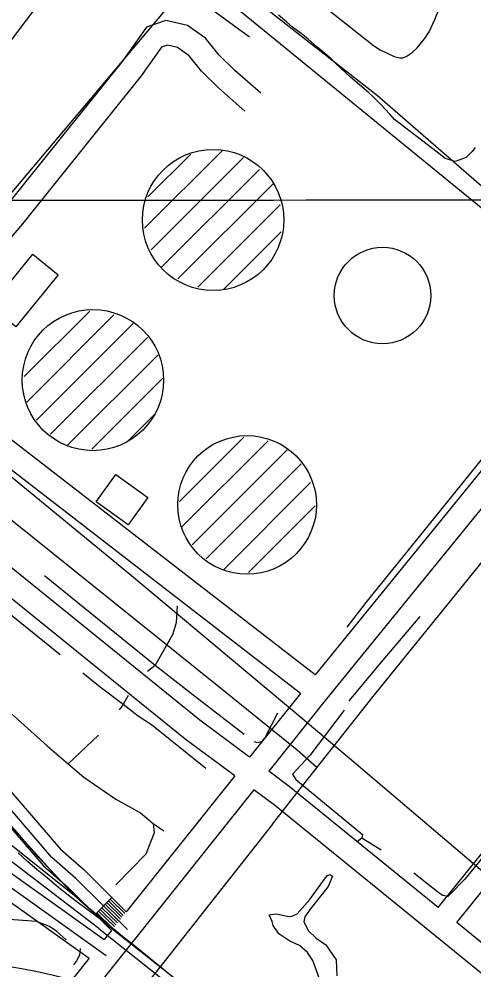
# Model space of a CAD drawing. Extents: x 3297753 to 3335611, y 652252 to 677623.
# Drawn here: x 3309800 to 3310374, y 665757 to 666957 of the extents above; entities that cross this region are included whole.
import ezdxf

# ---------------------------------------------------------------- set-up
doc = ezdxf.new("R2010")
doc.units = 0
for name, color, linetype in [('V-BLDG-OTLN', 7, 'Continuous'), ('V-DOMW-TANK', 7, 'Continuous'), ('V-GRID-MAJR', 7, 'Continuous'), ('V-RAIL-TRAK', 7, 'Continuous'), ('V-ROAD-CNTR', 7, 'Continuous'), ('V-SITE-OTLN', 7, 'Continuous'), ('V-SITE-VEGE', 7, 'Continuous'), ('V-TOPO-SHOR', 7, 'Continuous'), ('V-UTIL-LINE', 7, 'Continuous')]:
    doc.layers.add(name, color=color, linetype=linetype)

msp = doc.modelspace()

# ---------------------------------------------------------------- linework, layer by layer
at = {"layer": 'V-BLDG-OTLN'}
for points in [[(3309764.392, 666594.457), (3309818.015, 666659.927), (3309849.89, 666633.819), (3309796.265, 666568.349)], [(3309922.48811767, 666381.9162093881), (3309962.795037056, 666352.9542673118), (3309937.966086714, 666318.4003364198), (3309897.659167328, 666347.362278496)]]:
    msp.add_lwpolyline(points, close=True, dxfattribs=at)
at = {"layer": 'V-DOMW-TANK'}
for p, q in [((3309958.786045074, 666692.858587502), (3310056.5288495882, 666790.6013920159)), ((3309963.037036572, 666732.4645082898), (3310016.975928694, 666786.4034004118)), ((3309967.0500285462, 666665.766641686), (3310083.3607959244, 666782.0784090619)), ((3309979.78800307, 666643.14968692), (3310103.808755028, 666767.1704388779)), ((3310000.784961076, 666628.791715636), (3310121.406719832, 666749.4134743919)), ((3310025.839910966, 666618.4917362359), (3310129.685703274, 666722.337528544)), ((3310058.8448449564, 666616.140740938), (3310130.835700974, 666688.131596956)), ((3309806.932348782, 666505.6489619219), (3309889.565183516, 666588.282796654)), ((3309810.1383423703, 666473.501026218), (3309920.2091222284, 666583.5718060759)), ((3309822.5553175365, 666450.5620720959), (3309944.5980734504, 666572.6048280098)), ((3309840.159282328, 666432.8111075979), (3309962.327037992, 666554.978863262)), ((3309861.1562403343, 666418.4531363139), (3309975.527011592, 666532.8239075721)), ((3309892.11817841, 666414.059145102), (3309981.585999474, 666503.5259661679)), ((3309938.886084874, 666425.4721222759), (3309971.5870194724, 666458.172056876)), ((3310002.7369571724, 666347.9012774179), (3310084.0627945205, 666429.2271147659)), ((3310005.95295074, 666315.7623416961), (3310114.533733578, 666424.3431245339)), ((3310018.8749248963, 666293.3293865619), (3310138.629685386, 666413.083147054)), ((3310036.5388895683, 666275.6374219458), (3310156.3606499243, 666395.459182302)), ((3310058.1038464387, 666261.8474495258), (3310168.154626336, 666371.897229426)), ((3310089.741783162, 666258.13045696), (3310173.994614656, 666342.3832884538))]:
    msp.add_line(p, q, dxfattribs=at)
for centre, radius in [((3310045.182260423, 666703.3424674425), 89.0991447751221), ((3310258.755056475, 666607.8953323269), 60.91985494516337), ((3309893.6465634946, 666501.1458718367), 89.0991447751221), ((3310087.98110407, 666343.609581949), 87.47876914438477)]:
    msp.add_circle(centre, radius, dxfattribs=at)
at = {"layer": 'V-GRID-MAJR'}
msp.add_spline([(3301864.932, 666722.723), (3307122.83, 666726.164), (3312380.728, 666730.37), (3317638.625, 666735.341), (3322896.522, 666741.077), (3328154.418, 666747.577), (3333412.313, 666754.8420000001), (3333412.3140000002, 666754.8420000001)], degree=3, dxfattribs=at)
at = {"layer": 'V-RAIL-TRAK'}
for points in [[(3310041.495, 665709.336), (3309980.366, 665758.9770000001), (3309943.924, 665788.573), (3309933.44, 665796.7930000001), (3309922.829, 665805.375), (3309912.473, 665814.011), (3309902.247, 665822.801), (3309892.154, 665831.743), (3309882.197, 665840.836), (3309872.377, 665850.076), (3309862.696, 665859.464), (3309853.156, 665868.996), (3309843.762, 665878.6680000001), (3309834.511, 665888.48), (3309825.41, 665898.432), (3309816.46, 665908.518), (3309807.662, 665918.735), (3309799.018, 665929.084), (3309725.06, 666010.023), (3309645.727, 666092.666)], [(3309912.473, 665814.011), (3309899.355, 665823.35), (3309886.367, 665832.867), (3309873.509, 665842.56), (3309860.785, 665852.431), (3309848.198, 665862.4770000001), (3309835.753, 665872.6900000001), (3309823.446, 665883.076), (3309811.2830000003, 665893.629), (3309799.265, 665904.348)]]:
    msp.add_lwpolyline(points, dxfattribs=at)
at = {"layer": 'V-ROAD-CNTR'}
msp.add_line((3309917.660127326, 665847.9642772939), (3309896.55816953, 665826.6413199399), dxfattribs=at)
for points in [[(3310585.557791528, 668305.1163629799), (3310465.630031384, 668172.122628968), (3310143.359675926, 667806.615359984), (3309845.29827205, 667467.1320389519), (3309770.8444209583, 667385.7232017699), (3309739.511483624, 667337.1422989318), (3309728.091506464, 667302.4883682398), (3309728.036506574, 667265.707441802), (3309738.6434853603, 667224.1115249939), (3309760.1994422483, 667189.972593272), (3309809.4413437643, 667143.6906858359), (3309913.511135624, 667064.6878438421), (3310091.0487805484, 666934.54910412)], [(3307508.86794492, 667896.6891798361), (3307549.775863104, 667872.1192289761), (3307590.105782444, 667845.4962822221), (3307642.73267719, 667799.81737358), (3308069.2408241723, 667459.0080551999), (3308529.163904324, 667084.2348047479), (3308567.8888268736, 667044.1258849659), (3308578.374805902, 667032.3139085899), (3308589.8737829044, 667017.0929390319), (3308621.2287201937, 666985.5700020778), (3309315.856330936, 666412.9351473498), (3309592.499777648, 666185.5806020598), (3309626.39370986, 666152.1636688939), (3309672.49361766, 666107.6487579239), (3309700.0395625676, 666081.78580965), (3309750.715461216, 666027.44091834), (3309852.73325718, 665909.2001548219), (3309882.4811976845, 665882.7782076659), (3309935.731091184, 665830.0813130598)], [(3309937.0550885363, 665807.667357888), (3309872.2172182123, 665871.832229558), (3309842.0272785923, 665898.6471759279), (3309739.5474835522, 666017.422938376), (3309689.40858383, 666071.191830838), (3309662.1496383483, 666096.78577965), (3309615.917730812, 666141.427690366), (3309582.451797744, 666174.4226243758), (3309306.3233500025, 666401.354170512), (3308611.1157404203, 666974.467024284), (3308578.519805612, 667007.237958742), (3308566.763829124, 667022.7989276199), (3308556.8798488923, 667033.9329053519), (3308518.994924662, 667073.171826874), (3308059.820843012, 667447.334078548), (3307633.130696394, 667788.2893966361), (3307581.018800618, 667833.5213061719), (3307541.778879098, 667859.425254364), (3307501.8159590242, 667883.4272063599)], [(3307494.7639731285, 667870.165232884), (3307533.781895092, 667846.731279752), (3307571.9318187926, 667821.546330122), (3307623.5287155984, 667776.7614196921), (3308050.4008618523, 667435.6601018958), (3308508.825945, 667062.108849), (3308545.87087091, 667023.7399257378), (3308555.152852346, 667013.28394665), (3308567.16582832, 666997.382978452), (3308601.002760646, 666963.3640464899), (3309296.7903690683, 666389.7731936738), (3309572.4038178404, 666163.2646466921), (3309605.441751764, 666130.691711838), (3309651.805659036, 666085.9228013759), (3309678.777605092, 666060.597852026), (3309728.379505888, 666007.4049584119), (3309831.321300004, 665888.0941970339), (3309861.95323874, 665860.8862514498), (3309916.9301287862, 665806.4793602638)], [(3307468.400025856, 667765.3854424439), (3307532.813897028, 667711.478550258), (3307635.0596925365, 667611.625749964), (3307679.8756029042, 667565.6758418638), (3307867.974226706, 667377.415218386), (3307912.42213781, 667330.3983124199), (3307941.13208039, 667297.3883784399), (3308002.0119586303, 667223.392526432), (3308032.2138982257, 667191.1845908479), (3308075.067812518, 667146.5956800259), (3308104.073754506, 667121.4767302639), (3308140.5536815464, 667088.260796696), (3308386.29119007, 666886.3042006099), (3309252.888456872, 666187.4135983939), (3309336.2262901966, 666123.946725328), (3309361.727239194, 666109.5567541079), (3309491.572979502, 666039.514894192), (3309635.2346921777, 665971.184030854), (3309690.8155810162, 665944.6290839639), (3309735.316492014, 665917.9101374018), (3309907.654147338, 665794.8343835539)], [(3310084.4637937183, 665676.5446201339), (3309917.599127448, 665808.6213559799), (3309869.662223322, 665851.1512709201), (3309840.2712821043, 665882.8632074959), (3309719.434523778, 666015.888941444), (3309673.1816162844, 666064.9428433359), (3309637.877686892, 666099.8047736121), (3309592.1437783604, 666145.477682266), (3309534.6808932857, 666196.034581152), (3309460.68404128, 666257.122458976), (3308014.928932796, 667425.289122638), (3307983.4399957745, 667446.1760808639), (3307953.0660565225, 667466.0020412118), (3307882.0691985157, 667516.7139397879), (3307841.9612787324, 667541.1478909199), (3307607.038748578, 667696.2095807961), (3307572.58281749, 667720.878531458), (3307542.76287713, 667744.455484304), (3307507.92294681, 667770.5094321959)], [(3309910.5191416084, 665774.355424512), (3309727.084508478, 665905.3571625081), (3309683.705595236, 665931.4021104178), (3309628.779705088, 665957.6440579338), (3309484.7869930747, 666026.1329209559), (3309354.480253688, 666096.4227803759), (3309327.9573067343, 666111.3887504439), (3309243.63447538, 666175.6066220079), (3308376.82120901, 666874.6712238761), (3308130.7357011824, 667076.9138193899), (3308094.1127744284, 667110.259752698), (3308064.728833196, 667135.706701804), (3308020.84692096, 667181.365610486), (3307988.4829856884, 667223.1225269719), (3307929.9271028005, 667287.415398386), (3307901.308160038, 667320.319332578), (3307857.2162482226, 667366.960239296), (3307669.200624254, 667555.1378629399), (3307624.448713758, 667601.0217711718), (3307522.745917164, 667700.3445725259)], [(3307512.6779373, 667689.210594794), (3307613.83773498, 667590.4177923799), (3307658.5256456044, 667544.5998840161), (3307846.458269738, 667356.505260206), (3307890.1941822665, 667310.240352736), (3307918.72212521, 667277.4424183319), (3307980.721001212, 667202.1015690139), (3308009.479943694, 667171.5466301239), (3308054.389853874, 667124.817723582), (3308084.1517943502, 667099.042775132), (3308120.917720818, 667065.5668420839), (3308367.3512279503, 666863.0382471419), (3309234.380493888, 666163.799645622), (3309319.688323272, 666098.8307755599), (3309347.233268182, 666083.2888066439), (3309478.001006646, 666012.7509477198), (3309622.324717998, 665944.1040850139), (3309676.5956094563, 665918.1751368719), (3309718.8525249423, 665892.804187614), (3309888.9361847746, 665771.3364305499)], [(3309869.662223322, 665851.1512709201), (3309686.1185904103, 665997.3509785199), (3309267.16442832, 666331.4373103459), (3307903.255156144, 667432.0841090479), (3307714.0085346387, 667580.450812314)], [(3309901.2051602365, 665808.910355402), (3309695.8455709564, 665965.8450415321), (3309645.9126708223, 665996.7479797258), (3309595.2007722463, 666021.642929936), (3309543.9188748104, 666044.0348851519), (3309509.451943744, 666062.2118487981), (3309480.86900091, 666076.9648192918), (3309461.506039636, 666090.3337925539), (3309428.2391061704, 666110.7807516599), (3309381.290200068, 666144.733683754), (3309347.142268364, 666169.5266341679), (3309192.9965766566, 666292.131388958), (3308063.163836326, 667201.5225701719)], [(3310105.164752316, 666863.2032468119), (3310072.64281736, 666891.8431895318), (3310052.8718569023, 666911.47915026), (3310035.500891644, 666932.742107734), (3310012.7589371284, 666948.9730752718), (3309985.770991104, 666955.1590628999), (3309961.1820402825, 666946.48908024), (3309930.351101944, 666903.368166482), (3309781.7613991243, 666717.600538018), (3309707.720547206, 666630.592712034)], [(3310085.3387919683, 666840.6892918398), (3310052.1408583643, 666869.923233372), (3310030.625901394, 666891.2911906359), (3310014.806933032, 666910.6541519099), (3310000.2109622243, 666921.0711310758), (3309987.544987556, 666923.975125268), (3309980.0820024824, 666921.3431305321), (3309954.2850540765, 666885.262202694), (3309804.90335284, 666698.506576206), (3309730.56850151, 666611.150750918)], [(3310823.67631529, 666935.326102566), (3310750.538461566, 666845.01928318), (3310487.839986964, 666515.378942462), (3310173.97761469, 666128.9427153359)], [(3310784.778393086, 666839.628293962), (3310773.92641479, 666826.22932076), (3310511.213940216, 666496.572980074), (3310188.02758659, 666098.6577759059)], [(3310091.149780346, 666025.1899228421), (3310028.536905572, 666071.6608299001), (3309290.446381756, 666669.230634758)], [(3310072.4478177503, 666001.7109698), (3310010.1509423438, 666047.946877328), (3309271.568419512, 666645.9146813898)], [(3310155.1716523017, 666105.5607621), (3309669.7226232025, 666481.1330109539), (3309655.0136526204, 666499.9539733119), (3309652.300658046, 666513.9729452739), (3309647.650667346, 666530.4699122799), (3309647.6636673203, 666545.051883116), (3309652.4226578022, 666560.4018524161), (3309707.360547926, 666630.152712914)], [(3310173.97761469, 666128.9427153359), (3309691.04858055, 666502.5649680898), (3309683.095596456, 666512.7399477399), (3309681.516599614, 666520.9049314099), (3309677.654607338, 666534.603904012), (3309677.6596073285, 666540.4958922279), (3309679.430603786, 666546.2078808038), (3309730.92850079, 666611.5907500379)], [(3310155.1716523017, 666105.5607621), (3310091.149780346, 666025.1899228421)], [(3310188.11758641, 666098.768775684), (3310115.255732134, 666007.299958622)], [(3310329.0173046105, 665835.1973028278), (3310502.819957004, 666050.8598715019)], [(3310352.286258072, 665816.262340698), (3310526.177910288, 666032.0359091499)], [(3310072.4478177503, 666001.7109698), (3309935.731091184, 665830.0813130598)], [(3310329.0173046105, 665835.1973028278), (3310141.0106806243, 665988.184996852), (3310115.255732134, 666007.299958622)], [(3310096.55276954, 665983.82100558), (3309846.9092688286, 665670.4256323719)], [(3310441.01708061, 665711.4925502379), (3310421.566119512, 665721.209530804), (3310122.594717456, 665964.493044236), (3310096.55276954, 665983.82100558)], [(3309913.441135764, 665843.698285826), (3309931.9710987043, 665825.3613225)], [(3309915.549131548, 665845.83128156), (3309933.851094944, 665827.7213177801)], [(3309902.890156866, 665833.0363071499), (3309922.571117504, 665813.560346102)], [(3309905.000152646, 665835.1693028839), (3309924.4501137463, 665815.920341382)], [(3309907.110148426, 665837.30129862), (3309926.3311099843, 665818.2803366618)], [(3309909.220144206, 665839.4332943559), (3309928.210106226, 665820.6403319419)], [(3309911.3301399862, 665841.5662900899), (3309930.0911024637, 665823.0003272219)], [(3309898.669165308, 665828.7723156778), (3309918.8111250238, 665808.8403555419)], [(3309900.779161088, 665830.904311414), (3309920.6901212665, 665811.1993508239)], [(3309901.2051602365, 665808.910355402), (3310105.823750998, 665646.1286809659)], [(3311578.4755583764, 665461.7528634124), (3311549.4498637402, 665485.7080018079), (3311485.7999910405, 665517.4409383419), (3311429.5911034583, 665558.052857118), (3311279.9164028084, 665625.722721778), (3311206.368549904, 665656.5946600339), (3311137.73568717, 665681.1066110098), (3311084.188794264, 665691.8145895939), (3311008.8179450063, 665706.310560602), (3310953.4580557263, 665709.395554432), (3310866.758229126, 665712.162548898), (3310823.279316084, 665716.4565403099), (3310768.98142468, 665715.9935412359), (3310710.448541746, 665717.5985380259), (3310651.713659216, 665712.6965478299), (3310603.45175574, 665707.4625582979), (3310561.533839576, 665707.7665576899), (3310515.945930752, 665713.4225463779), (3310476.8770088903, 665727.1145189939), (3310437.934086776, 665746.567480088), (3310352.286258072, 665816.262340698)], [(3309916.9301287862, 665806.4793602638), (3309907.654147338, 665794.8343835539)], [(3309888.9361847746, 665771.3364305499), (3309831.464299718, 665699.187574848)]]:
    msp.add_lwpolyline(points, dxfattribs=at)
msp.add_arc((3309631.7248554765, 664830.6089868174), 943.3143255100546, 53.17146403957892, 98.02858070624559, dxfattribs=at)
at = {"layer": 'V-SITE-OTLN'}
msp.add_lwpolyline([(3309632.083, 666549.112), (3310022.901, 667013.656), (3310490.193, 666631.532), (3310561.058, 666572.658), (3310592.433, 666546.591), (3310841.579, 666847.46), (3311019.933, 667063.608), (3311109.058, 666986.808), (3311204.054, 666904.948), (3310748.747, 666321.176), (3311245.403, 665904.899), (3311095.393, 665720.909), (3311086.7, 665723.659), (3311000.026, 665733.86), (3310982.596, 665742.243), (3310853.918, 665858.5), (3310799.849, 665811.527), (3310579.088, 665727.381), (3310415.6380000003, 665854.637), (3310222.775, 666018.93), (3310158.284, 666073.21), (3309942.312, 666253.971), (3309615.185, 666522.898)], close=True, dxfattribs=at)
at = {"layer": 'V-SITE-VEGE'}
for points in [[(3310178.887, 666977.764), (3310247.204, 666923.421), (3310255.676, 666918.18), (3310273.265, 666909.7220000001), (3310280.678, 666907.821), (3310284.3710000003, 666907.879), (3310288.7090000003, 666909.623), (3310296.0160000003, 666914.772), (3310302.305, 666920.576), (3310311.867, 666931.803), (3310317.434, 666940.954), (3310324.586, 666956.17), (3310329.12, 666966.984)], [(3310375.749, 666794.804), (3310371.798, 666789.709), (3310364.143, 666782.062), (3310350.167, 666777.29), (3310337.693, 666780.792), (3310327.494, 666789.027), (3310273.818, 666830.165), (3310268.007, 666836.79), (3310256.741, 666849.037), (3310247.534, 666858.296), (3310241.0640000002, 666864.24), (3310218.612, 666883.366), (3310200.901, 666899.879), (3310194.085, 666906.49), (3310183.536, 666915.726), (3310176.052, 666921.9890000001), (3310165.161, 666931.56), (3310158.022, 666937.493), (3310145.457, 666946.698), (3310138.312, 666952.9670000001), (3310127.767, 666961.87)]]:
    msp.add_lwpolyline(points, dxfattribs=at)
at = {"layer": 'V-TOPO-SHOR'}
for p, q in [((3309971.951, 666140.954), (3309832.611, 666253.9770000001)), ((3309900.744, 666053.133), (3309862.239, 666016.878)), ((3309969.794, 665941.366), (3309983.09, 665932.179)), ((3310256.92, 665907.611), (3310232.768, 665922.956))]:
    msp.add_line(p, q, dxfattribs=at)
for points in [[(3309938.353, 667101.927), (3309966.327, 667081.279), (3310060.252, 667011.212), (3310252.518, 666860.31), (3310399.495, 666732.539), (3310484.231, 666667.806)], [(3309896.525, 667066.791), (3309830.643, 666983.693), (3309692.35, 666801.116), (3309563.631, 666632.525), (3309487.646, 666531.995), (3309480.2260000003, 666523.106)], [(3309448.799, 666483.523), (3309461.495, 666474.047), (3309492.307, 666448.025), (3309539.259, 666410.057), (3309674.042, 666299.522), (3309782.136, 666211.462), (3309852.4560000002, 666154.888)], [(3310418.1180000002, 666443.73), (3310349.735, 666358.634), (3310237.759, 666220.256), (3310213.639, 666189.137)], [(3309971.951, 666140.954), (3309994.38, 666180.14), (3309999.115, 666195.267), (3310000.449, 666216.214)], [(3310305.67, 666202.8520000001), (3310256.686, 666144.704), (3310216.435, 666096.256)], [(3309931.863, 666091.675), (3309902.62, 666113.658), (3309880.819, 666131.387)], [(3310084.531, 666053.912), (3310021.611, 666102.14), (3309971.951, 666140.954), (3309962.37, 666133.341)], [(3309748.71, 666117.887), (3309836.037, 666039.264), (3309862.239, 666016.878), (3309882.007, 665999.99), (3309922.418, 665972.162), (3309953.4390000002, 665954.954), (3309969.794, 665941.366), (3309970.74, 665929.848), (3309960.394, 665902.777), (3309922.62, 665863.98)], [(3309938.241, 666102.906), (3309931.863, 666091.675), (3309926.901, 666084.968)], [(3310035.93, 666010.779), (3309967.6380000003, 666065.88), (3309950.606, 666076.909), (3309931.863, 666091.675)], [(3310210.467, 666084.5480000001), (3310166.937, 666027.165), (3310145.435, 666003.605), (3310149.639, 665996.836), (3310233.378, 665927.747), (3310232.768, 665922.956), (3310227.367, 665918.772)], [(3310126.485, 666080.523), (3310110.563, 666049.529), (3310105.855, 666044.675), (3310101.7770000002, 666043.246), (3310096.975, 666044.5380000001)], [(3309822.6040000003, 665817.845), (3309782.5, 665820.841), (3309719.193, 665837.553), (3309662.213, 665842.826), (3309599.794, 665851.862), (3309572.6520000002, 665866.821), (3309542.9790000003, 665896.351), (3309507.9250000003, 665925.799), (3309490.918, 665931.689), (3309455.463, 665937.294), (3309398.306, 665954.1), (3309353.399, 665974.169), (3309327.654, 665998.376), (3309304.237, 666021.084), (3309253.916, 666043.375), (3309217.586, 666055.888), (3309180.628, 666059.1630000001), (3309140.737, 666053.1680000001), (3309097.913, 666037.898), (3309065.1410000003, 666018.9400000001), (3309056.818, 666010.355), (3309046.492, 665981.746), (3309021.681, 665895.247), (3309005.415, 665857.936)], [(3310449.882, 665978.226), (3310362.707, 665870.976), (3310343.863, 665852.2390000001), (3310341.1720000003, 665849.464), (3310335.004, 665850.736), (3310330.181, 665853.394), (3310298.359, 665878.8690000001)], [(3310179.1180000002, 665745.1510000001), (3310171.072, 665768.67), (3310164.1210000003, 665778.611), (3310154.2290000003, 665787.623), (3310142.029, 665793.0480000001), (3310128, 665801.995), (3310120.7460000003, 665812.522), (3310119.482, 665817.822), (3310115.943, 665826.057), (3310124.6210000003, 665827.6020000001), (3310130.878, 665826.274), (3310140.11, 665824.179), (3310144.296, 665824.243), (3310151.3140000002, 665827.2270000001), (3310167.23, 665845.452), (3310185.748, 665871.154), (3310189.221, 665875.936), (3310192.162, 665876.868), (3310195.736, 665875.15), (3310190.327, 665861.7660000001), (3310167.711, 665833.3420000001), (3310160.7660000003, 665823.778), (3310159.685, 665817.259), (3310165.47, 665806.118), (3310175.075, 665796.513), (3310187.316, 665788.427), (3310200.323, 665769.121), (3310201.218, 665749.333)], [(3309859.73, 665794.416), (3309848.272, 665805.262), (3309838.767, 665811.568), (3309822.6040000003, 665817.845)], [(3309877.503, 665783.801), (3309876.698, 665775.052), (3309872.772, 665768.136), (3309869.358, 665762.84)]]:
    msp.add_lwpolyline(points, dxfattribs=at)
at = {"layer": 'V-UTIL-LINE'}
for points in [[(3308857.214, 667067.905), (3308974.573, 666974.742), (3308974.573, 666974.742), (3309516.744, 666545.432), (3309516.744, 666545.432), (3309555.433, 666512.737), (3309556.411, 666512.754), (3310050.106, 666115.9890000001), (3310050.106, 666115.9890000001), (3310151.231, 666034.323), (3310151.231, 666034.323), (3310175.948, 666012.442)], [(3310478.829, 666389.251), (3310246.411, 666101.569), (3310159.023, 665991.036), (3310159.023, 665991.036), (3310119.603, 665940.4500000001), (3310120.146, 665940.461), (3309992.271, 665778.241), (3309992.805, 665778.792), (3309859.589, 665610.5160000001)]]:
    msp.add_lwpolyline(points, dxfattribs=at)

doc.saveas('drawing.dxf')
